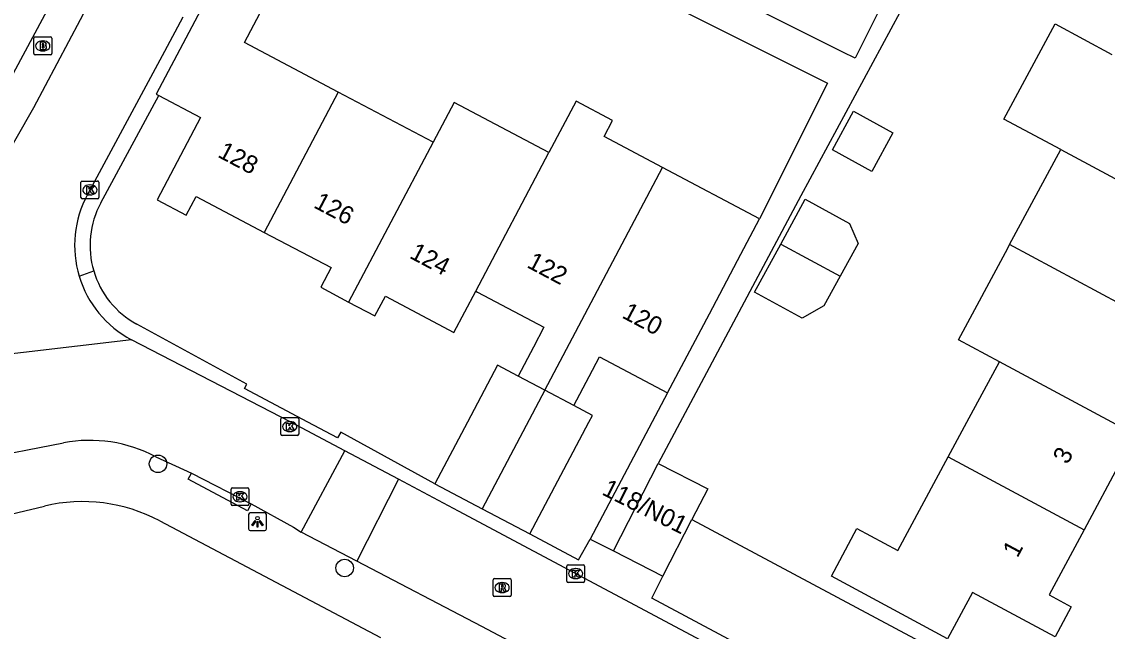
# Model space of a CAD drawing. Extents: x 158461 to 159795, y 387220 to 388672.
# Drawn here: x 159395.4 to 159456.2, y 388488.3 to 388522.4 of the extents above; entities that cross this region are included whole.
import ezdxf

# ---------------------------------------------------------------- set-up
doc = ezdxf.new("R2010")
doc.units = 0
for name, color, linetype in [('IMGEO_Boom', 7, 'Continuous'), ('IMGEO_Brandkraan', 7, 'Continuous'), ('IMGEO_Kolk', 7, 'Continuous'), ('IMGEO_Lichtpunt', 7, 'Continuous'), ('IMGEO_Pand', 7, 'Continuous'), ('IMGEO_Pand_nummerreeks', 7, 'Continuous'), ('IMGEO_Parkeervlak_open', 7, 'Continuous'), ('IMGEO_Rijbaan_lokaal_open', 7, 'Continuous'), ('IMGEO_Rioolput', 7, 'Continuous'), ('IMGEO_Voetpad_open', 7, 'Continuous')]:
    doc.layers.add(name, color=color, linetype=linetype)

msp = doc.modelspace()

# ---------------------------------------------------------------- linework, layer by layer
at = {"layer": 'IMGEO_Boom'}
for centre in [(159403.046, 388497.671), (159413.487, 388491.846)]:
    msp.add_circle(centre, 0.489, dxfattribs=at)
at = {"layer": 'IMGEO_Brandkraan'}
for p, q in [((159396.096, 388520.629), (159396.096, 388521.481)), ((159396.171, 388521.555), (159397.023, 388521.555)), ((159396.584, 388521.335), (159396.609, 388521.335)), ((159397.097, 388521.481), (159397.097, 388520.629)), ((159396.607, 388520.775), (159396.582, 388520.775)), ((159397.023, 388520.555), (159396.171, 388520.555))]:
    msp.add_line(p, q, dxfattribs=at)
for points in [[(159396.096, 388520.629), (159396.096, 388521.481)], [(159396.171, 388521.555), (159397.023, 388521.555)], [(159397.097, 388521.481), (159397.097, 388520.629)], [(159396.444, 388521.255), (159396.444, 388520.855), (159396.657, 388520.855)], [(159396.675, 388521.255), (159396.444, 388521.255)], [(159396.623, 388521.174), (159396.569, 388521.174), (159396.569, 388521.098)], [(159396.569, 388521.098), (159396.622, 388521.098)], [(159396.631, 388521.022), (159396.569, 388521.022), (159396.569, 388520.941)], [(159396.569, 388520.941), (159396.631, 388520.941)], [(159397.023, 388520.555), (159396.171, 388520.555)]]:
    msp.add_lwpolyline(points, dxfattribs=at)
for centre, radius, start, end in [((159396.173, 388521.479), 0.0765, 91.55205, 178.44795), ((159396.173, 388521.479), 0.0765, 91.55205, 178.44795), ((159397.021, 388521.479), 0.0765, 1.55205, 88.44795), ((159397.021, 388521.479), 0.0765, 1.55205, 88.44795), ((159396.624, 388521.136), 0.0379, 267.82845, 90.93552), ((159396.632, 388520.981), 0.0404, 269.87594, 90.50774), ((159396.663, 388521.106), 0.251, 268.66757, 293.53466), ((159396.679, 388521.11), 0.145, 59.4692, 91.53667), ((159396.704, 388521.157), 0.0922, 285.51372, 58.15012), ((159396.709, 388520.965), 0.105, 301.31148, 78.98903), ((159396.173, 388520.631), 0.0765, 181.55205, 268.44795), ((159396.173, 388520.631), 0.0765, 181.55205, 268.44795), ((159397.021, 388520.631), 0.0765, 271.55205, 358.44795), ((159397.021, 388520.631), 0.0765, 271.55205, 358.44795)]:
    msp.add_arc(centre, radius, start, end, dxfattribs=at)
for centre, major_axis, ratio, start_param, end_param in [((159396.583, 388521.055), (-0.387, 0.002), 0.722429, 4.712389, 7.853982), ((159396.608, 388521.055), (-0.39, 0.002), 0.717154, 1.570796, 4.712389)]:
    msp.add_ellipse(centre, major_axis=major_axis, ratio=ratio, start_param=start_param, end_param=end_param, dxfattribs=at)
at = {"layer": 'IMGEO_Kolk'}
for p, q in [((159398.733, 388512.569), (159398.733, 388513.421)), ((159398.808, 388513.495), (159399.66, 388513.495)), ((159399.734, 388513.421), (159399.734, 388512.569)), ((159399.221, 388513.275), (159399.246, 388513.275)), ((159399.66, 388512.495), (159398.808, 388512.495)), ((159399.244, 388512.715), (159399.219, 388512.715)), ((159409.913, 388499.329), (159409.913, 388500.181)), ((159409.988, 388500.255), (159410.84, 388500.255)), ((159410.401, 388500.035), (159410.426, 388500.035)), ((159410.914, 388500.181), (159410.914, 388499.329)), ((159410.424, 388499.475), (159410.399, 388499.475)), ((159410.84, 388499.255), (159409.988, 388499.255)), ((159407.129, 388495.406), (159407.129, 388496.258)), ((159407.204, 388496.332), (159408.056, 388496.332)), ((159407.617, 388496.112), (159407.642, 388496.112)), ((159408.13, 388496.258), (159408.13, 388495.406)), ((159408.056, 388495.332), (159407.204, 388495.332)), ((159407.64, 388495.552), (159407.615, 388495.552)), ((159425.912, 388491.102), (159425.912, 388491.954)), ((159425.987, 388492.028), (159426.839, 388492.028)), ((159426.4, 388491.808), (159426.425, 388491.808)), ((159426.913, 388491.954), (159426.913, 388491.102)), ((159426.839, 388491.028), (159425.987, 388491.028)), ((159426.423, 388491.248), (159426.398, 388491.248))]:
    msp.add_line(p, q, dxfattribs=at)
for points in [[(159398.733, 388512.569), (159398.733, 388513.421)], [(159398.808, 388513.495), (159399.66, 388513.495)], [(159399.734, 388513.421), (159399.734, 388512.569)], [(159399.054, 388513.195), (159399.177, 388513.195), (159399.177, 388513.044), (159399.307, 388513.195), (159399.471, 388513.195), (159399.325, 388513.044), (159399.478, 388512.795), (159399.326, 388512.795), (159399.241, 388512.959), (159399.177, 388512.892), (159399.177, 388512.795), (159399.054, 388512.795), (159399.054, 388513.195)], [(159399.66, 388512.495), (159398.808, 388512.495)], [(159409.913, 388499.329), (159409.913, 388500.181)], [(159409.988, 388500.255), (159410.84, 388500.255)], [(159410.914, 388500.181), (159410.914, 388499.329)], [(159410.234, 388499.955), (159410.357, 388499.955), (159410.357, 388499.804), (159410.487, 388499.955), (159410.651, 388499.955), (159410.505, 388499.804), (159410.658, 388499.555), (159410.506, 388499.555), (159410.421, 388499.719), (159410.357, 388499.652), (159410.357, 388499.555), (159410.234, 388499.555), (159410.234, 388499.955)], [(159410.84, 388499.255), (159409.988, 388499.255)], [(159407.129, 388495.406), (159407.129, 388496.258)], [(159407.204, 388496.332), (159408.056, 388496.332)], [(159407.45, 388496.032), (159407.573, 388496.032), (159407.573, 388495.881), (159407.703, 388496.032), (159407.867, 388496.032), (159407.721, 388495.881), (159407.874, 388495.632), (159407.722, 388495.632), (159407.637, 388495.796), (159407.573, 388495.729), (159407.573, 388495.632), (159407.45, 388495.632), (159407.45, 388496.032)], [(159408.13, 388496.258), (159408.13, 388495.406)], [(159408.056, 388495.332), (159407.204, 388495.332)], [(159425.912, 388491.102), (159425.912, 388491.954)], [(159425.987, 388492.028), (159426.839, 388492.028)], [(159426.233, 388491.728), (159426.356, 388491.728), (159426.356, 388491.577), (159426.486, 388491.728), (159426.65, 388491.728), (159426.504, 388491.577), (159426.657, 388491.328), (159426.505, 388491.328), (159426.42, 388491.492), (159426.356, 388491.425), (159426.356, 388491.328), (159426.233, 388491.328), (159426.233, 388491.728)], [(159426.913, 388491.954), (159426.913, 388491.102)], [(159426.839, 388491.028), (159425.987, 388491.028)]]:
    msp.add_lwpolyline(points, dxfattribs=at)
for centre, start, end in [((159398.81, 388513.419), 91.55205, 178.44795), ((159398.81, 388513.419), 91.55205, 178.44795), ((159399.658, 388513.419), 1.55205, 88.44795), ((159399.658, 388513.419), 1.55205, 88.44795), ((159398.81, 388512.571), 181.55205, 268.44795), ((159398.81, 388512.571), 181.55205, 268.44795), ((159399.658, 388512.571), 271.55205, 358.44795), ((159399.658, 388512.571), 271.55205, 358.44795), ((159409.99, 388500.179), 91.55205, 178.44795), ((159409.99, 388500.179), 91.55205, 178.44795), ((159410.838, 388500.179), 1.55205, 88.44795), ((159410.838, 388500.179), 1.55205, 88.44795), ((159409.99, 388499.331), 181.55205, 268.44795), ((159409.99, 388499.331), 181.55205, 268.44795), ((159410.838, 388499.331), 271.55205, 358.44795), ((159410.838, 388499.331), 271.55205, 358.44795), ((159407.206, 388496.256), 91.55205, 178.44795), ((159407.206, 388496.256), 91.55205, 178.44795), ((159408.054, 388496.256), 1.55205, 88.44795), ((159408.054, 388496.256), 1.55205, 88.44795), ((159407.206, 388495.408), 181.55205, 268.44795), ((159407.206, 388495.408), 181.55205, 268.44795), ((159408.054, 388495.408), 271.55205, 358.44795), ((159408.054, 388495.408), 271.55205, 358.44795), ((159425.989, 388491.952), 91.55205, 178.44795), ((159425.989, 388491.952), 91.55205, 178.44795), ((159426.837, 388491.952), 1.55205, 88.44795), ((159426.837, 388491.952), 1.55205, 88.44795), ((159425.989, 388491.104), 181.55205, 268.44795), ((159425.989, 388491.104), 181.55205, 268.44795), ((159426.837, 388491.104), 271.55205, 358.44795), ((159426.837, 388491.104), 271.55205, 358.44795)]:
    msp.add_arc(centre, 0.0765, start, end, dxfattribs=at)
for centre, major_axis, ratio, start_param, end_param in [((159399.22, 388512.995), (-0.387, 0.002), 0.722429, 4.712389, 7.853982), ((159399.245, 388512.995), (-0.39, 0.002), 0.717154, 1.570796, 4.712389), ((159410.4, 388499.755), (-0.387, 0.002), 0.722429, 4.712389, 7.853982), ((159410.425, 388499.755), (-0.39, 0.002), 0.717154, 1.570796, 4.712389), ((159407.616, 388495.832), (-0.387, 0.002), 0.722429, 4.712389, 7.853982), ((159407.641, 388495.832), (-0.39, 0.002), 0.717154, 1.570796, 4.712389), ((159426.399, 388491.528), (-0.387, 0.002), 0.722429, 4.712389, 7.853982), ((159426.424, 388491.528), (-0.39, 0.002), 0.717154, 1.570796, 4.712389)]:
    msp.add_ellipse(centre, major_axis=major_axis, ratio=ratio, start_param=start_param, end_param=end_param, dxfattribs=at)
at = {"layer": 'IMGEO_Lichtpunt'}
for p, q in [((159408.11, 388494.834), (159408.11, 388494.027)), ((159408.11, 388494.834), (159408.11, 388494.027)), ((159409.012, 388494.929), (159408.204, 388494.929)), ((159409.012, 388494.929), (159408.204, 388494.929)), ((159409.106, 388494.027), (159409.106, 388494.834)), ((159409.106, 388494.027), (159409.106, 388494.834)), ((159408.204, 388493.933), (159409.012, 388493.933)), ((159408.204, 388493.933), (159409.012, 388493.933))]:
    msp.add_line(p, q, dxfattribs=at)
for points in [[(159408.484, 388494.498), (159408.523, 388494.47), (159408.335, 388494.208), (159408.297, 388494.235), (159408.484, 388494.498)], [(159408.586, 388494.45), (159408.633, 388494.45), (159408.633, 388494.128), (159408.586, 388494.128), (159408.586, 388494.45)], [(159408.696, 388494.47), (159408.734, 388494.497), (159408.921, 388494.235), (159408.882, 388494.207), (159408.696, 388494.47)]]:
    msp.add_lwpolyline(points, dxfattribs=at)
msp.add_circle((159408.609, 388494.632), 0.0994, dxfattribs=at)
for centre, start, end in [((159408.204, 388494.834), 90, 180), ((159408.204, 388494.834), 90, 180), ((159409.012, 388494.834), 0, 90), ((159409.012, 388494.834), 0, 90), ((159408.204, 388494.027), 180, 270), ((159408.204, 388494.027), 180, 270), ((159409.012, 388494.027), 270, 0), ((159409.012, 388494.027), 270, 360)]:
    msp.add_arc(centre, 0.0946, start, end, dxfattribs=at)
at = {"layer": 'IMGEO_Pand'}
for points in [[(159406.568, 388524.876), (159406.421, 388524.954), (159402.938, 388518.359), (159403.083, 388518.282)], [(159413.128, 388518.465), (159407.88, 388521.237), (159409.097, 388523.541), (159406.568, 388524.876)], [(159453.551, 388515.257), (159450.375, 388516.964), (159453.235, 388522.287), (159456.411, 388520.58)], [(159403.083, 388518.282), (159405.418, 388517.049), (159402.988, 388512.449), (159404.625, 388511.584), (159405.178, 388512.633), (159408.984, 388510.623)], [(159413.128, 388518.465), (159408.984, 388510.623)], [(159418.433, 388515.664), (159413.128, 388518.465)], [(159424.914, 388515.085), (159419.609, 388517.888), (159418.433, 388515.664)], [(159431.261, 388514.254), (159428.001, 388515.976), (159428.475, 388516.874), (159426.43, 388517.954), (159424.914, 388515.085)], [(159442.988, 388514.034), (159440.774, 388515.242), (159441.95, 388517.395), (159444.163, 388516.186), (159442.988, 388514.034)], [(159418.433, 388515.664), (159413.708, 388506.721)], [(159450.691, 388509.934), (159453.551, 388515.257)], [(159453.551, 388515.257), (159470.744, 388506.021)], [(159420.816, 388507.33), (159424.914, 388515.085)], [(159424.677, 388501.79), (159425.538, 388503.421), (159430.219, 388512.283), (159431.261, 388514.254)], [(159436.701, 388511.381), (159431.261, 388514.254)], [(159437.885, 388509.957), (159439.26, 388512.474), (159441.739, 388511.12), (159442.21, 388509.993), (159441.213, 388508.169)], [(159431.555, 388501.638), (159433.891, 388506.06), (159435.66, 388509.41), (159436.701, 388511.381)], [(159408.984, 388510.623), (159412.726, 388508.647), (159412.145, 388507.547), (159413.708, 388506.721)], [(159441.213, 388508.169), (159440.305, 388506.507), (159439.085, 388505.826), (159436.423, 388507.281), (159437.885, 388509.957)], [(159437.885, 388509.957), (159441.213, 388508.169)], [(159450.115, 388503.386), (159447.832, 388504.613), (159450.587, 388509.74), (159450.691, 388509.934)], [(159461.938, 388503.892), (159450.691, 388509.934)], [(159413.708, 388506.721), (159415.179, 388505.944), (159415.764, 388507.052), (159419.599, 388505.027), (159420.816, 388507.33)], [(159420.816, 388507.33), (159420.925, 388507.272), (159424.636, 388505.312), (159424.052, 388504.206), (159423.191, 388502.575)], [(159423.191, 388502.575), (159422.036, 388503.185), (159420.354, 388500), (159418.534, 388496.555)], [(159426.304, 388500.931), (159427.165, 388502.562), (159427.741, 388503.653), (159431.555, 388501.638)], [(159447.255, 388498.062), (159448.297, 388500.002), (159450.115, 388503.386)], [(159458.979, 388498.623), (159456.417, 388500), (159450.115, 388503.386)], [(159424.677, 388501.79), (159423.191, 388502.575)], [(159424.677, 388501.79), (159421.175, 388495.161)], [(159426.304, 388500.931), (159424.677, 388501.79)], [(159423.842, 388493.752), (159427.143, 388500), (159427.344, 388500.382), (159426.304, 388500.931)], [(159458.979, 388498.623), (159458.159, 388497.097), (159456.893, 388497.778), (159454.853, 388493.98)], [(159428.535, 388492.8), (159431.035, 388497.689)], [(159431.035, 388497.689), (159433.798, 388496.276), (159432.917, 388494.554)], [(159454.853, 388493.98), (159452.895, 388490.335), (159454.139, 388489.666), (159453.239, 388487.991), (159448.611, 388490.478), (159447.218, 388487.886), (159440.718, 388491.377), (159442.151, 388494.044), (159444.436, 388492.817), (159447.255, 388498.062)], [(159447.255, 388498.062), (159454.853, 388493.98)], [(159418.534, 388496.555), (159421.175, 388495.161)], [(159421.175, 388495.161), (159423.842, 388493.752)], [(159431.297, 388491.387), (159432.917, 388494.554)], [(159428.535, 388492.8), (159431.297, 388491.387)]]:
    msp.add_lwpolyline(points, dxfattribs=at)
at = {"layer": 'IMGEO_Parkeervlak_open'}
msp.add_lwpolyline([(159432.917, 388494.554), (159447.814, 388486.6), (159445.457, 388482.254)], dxfattribs=at)
at = {"layer": 'IMGEO_Rijbaan_lokaal_open'}
for points in [[(159391.451, 388509.346), (159392.201, 388510.803), (159396.095, 388517.605), (159400.019, 388525.016)], [(159404.436, 388522.657), (159403.414, 388520.737), (159399.096, 388512.737)], [(159401.552, 388504.614), (159386.121, 388502.795)], [(159413.495, 388498.401), (159410.48, 388500), (159401.552, 388504.614)], [(159392.948, 388497.91), (159397.759, 388498.842)], [(159411.046, 388493.855), (159413.495, 388498.401)], [(159416.497, 388496.809), (159413.495, 388498.401)], [(159402.917, 388498.065), (159404.916, 388497.153)], [(159404.916, 388497.153), (159408.251, 388495.431)], [(159416.497, 388496.809), (159414.168, 388492.22)], [(159496.29, 388454.117), (159489.793, 388457.538), (159465.03, 388470.792), (159440.748, 388483.88), (159419.86, 388495.026), (159416.497, 388496.809)], [(159408.251, 388495.431), (159410.618, 388494.122), (159411.046, 388493.855)], [(159414.168, 388492.22), (159411.046, 388493.855)], [(159435.573, 388480.914), (159431.35, 388483.172), (159421.156, 388488.567), (159414.168, 388492.22)]]:
    msp.add_lwpolyline(points, dxfattribs=at)
for centre, radius, start, end in [((159404.361, 388509.897), 5.982, 151.65628, 196.82824), ((159404.361, 388509.895), 5.981, 196.81015, 241.99324), ((159399.237, 388491.142), 7.841, 62.0052, 100.86157)]:
    msp.add_arc(centre, radius, start, end, dxfattribs=at)
at = {"layer": 'IMGEO_Rioolput'}
for p, q in [((159421.797, 388490.321), (159421.797, 388491.173)), ((159421.872, 388491.247), (159422.724, 388491.247)), ((159422.285, 388491.027), (159422.31, 388491.027)), ((159422.798, 388491.173), (159422.798, 388490.321)), ((159422.308, 388490.467), (159422.283, 388490.467)), ((159422.724, 388490.247), (159421.872, 388490.247))]:
    msp.add_line(p, q, dxfattribs=at)
for points in [[(159421.797, 388490.321), (159421.797, 388491.173)], [(159421.872, 388491.247), (159422.724, 388491.247)], [(159422.386, 388490.945), (159422.134, 388490.947), (159422.134, 388490.547)], [(159422.798, 388491.173), (159422.798, 388490.321)], [(159422.134, 388490.547), (159422.258, 388490.547), (159422.258, 388490.709), (159422.269, 388490.709)], [(159422.312, 388490.866), (159422.258, 388490.866), (159422.258, 388490.785)], [(159422.258, 388490.785), (159422.31, 388490.785)], [(159422.316, 388490.68), (159422.387, 388490.547), (159422.527, 388490.547), (159422.462, 388490.673)], [(159422.724, 388490.247), (159421.872, 388490.247)]]:
    msp.add_lwpolyline(points, dxfattribs=at)
for centre, radius, start, end in [((159421.874, 388491.171), 0.0765, 91.55205, 178.44795), ((159421.874, 388491.171), 0.0765, 91.55205, 178.44795), ((159422.385, 388490.835), 0.109, 350.36119, 89.41601), ((159422.722, 388491.171), 0.0765, 1.55205, 88.44795), ((159422.722, 388491.171), 0.0765, 1.55205, 88.44795), ((159421.874, 388490.323), 0.0765, 181.55205, 268.44795), ((159421.874, 388490.323), 0.0765, 181.55205, 268.44795), ((159422.268, 388490.656), 0.0533, 26.02933, 88.69889), ((159422.294, 388490.974), 0.19, 274.7715, 282.96867), ((159422.318, 388490.77), 0.0964, 77.00612, 93.18647), ((159422.332, 388490.827), 0.0378, 276.66336, 79.67722), ((159422.383, 388490.835), 0.112, 277.58423, 350.98172), ((159422.367, 388490.62), 0.108, 29.51342, 73.79051), ((159422.722, 388490.323), 0.0765, 271.55205, 358.44795), ((159422.722, 388490.323), 0.0765, 271.55205, 358.44795)]:
    msp.add_arc(centre, radius, start, end, dxfattribs=at)
for centre, major_axis, ratio, start_param, end_param in [((159422.284, 388490.747), (-0.387, 0.002), 0.722429, 4.712389, 7.853982), ((159422.309, 388490.747), (-0.39, 0.002), 0.717154, 1.570796, 4.712389)]:
    msp.add_ellipse(centre, major_axis=major_axis, ratio=ratio, start_param=start_param, end_param=end_param, dxfattribs=at)
at = {"layer": 'IMGEO_Voetpad_open'}
for points in [[(159419.456, 388565.205), (159390.453, 388511.176)], [(159447.561, 388528.54), (159439.013, 388512.666), (159431.035, 388497.689)], [(159443.316, 388522.896), (159442.053, 388520.369), (159441.367, 388520.712), (159427.071, 388527.86)], [(159427.261, 388525.601), (159440.497, 388518.973), (159436.701, 388511.381)], [(159399.839, 388512.272), (159403.083, 388518.282)], [(159398.635, 388508.165), (159399.444, 388508.464)], [(159418.534, 388496.555), (159413.268, 388499.447), (159413.093, 388499.117), (159411.426, 388500.002), (159407.877, 388501.886), (159408.004, 388502.126), (159401.85, 388505.486)], [(159431.555, 388501.638), (159427.226, 388493.46)], [(159408.251, 388495.431), (159408.042, 388495.048), (159404.728, 388496.809), (159404.916, 388497.153)], [(159381.109, 388490.566), (159382.532, 388490.889), (159382.394, 388491.907), (159396.696, 388495.306)], [(159403.137, 388494.486), (159415.494, 388487.946)], [(159423.842, 388493.752), (159426.575, 388492.296), (159427.226, 388493.46)], [(159427.226, 388493.46), (159428.535, 388492.8)], [(159445.457, 388482.254), (159430.667, 388490.158), (159431.297, 388491.387)]]:
    msp.add_lwpolyline(points, dxfattribs=at)
for centre, radius, start, end in [((159404.255, 388509.889), 5.017, 151.65005, 196.50584), ((159404.253, 388509.888), 5.016, 196.49904, 241.37217), ((159398.827, 388486.339), 9.216, 62.11983, 103.36964)]:
    msp.add_arc(centre, radius, start, end, dxfattribs=at)

# ---------------------------------------------------------------- texts
at = {"layer": 'IMGEO_Pand_nummerreeks'}
for s, rotation, p in [('128', 332.22292, (159406.324, 388514.868)), ('126', 332.22292, (159411.69, 388512.041)), ('124', 332.22301, (159417.059, 388509.213)), ('122', 332.07404, (159423.624, 388508.694)), ('120', 332.07404, (159428.945, 388505.874)), ('3', 61.75758, (159453.933, 388497.593)), ('118/N01', 333.33667, (159427.823, 388495.979)), ('1', 61.75758, (159451.129, 388492.371))]:
    msp.add_text(s, height=1, rotation=rotation, dxfattribs=at).set_placement(p)

doc.saveas('drawing.dxf')
